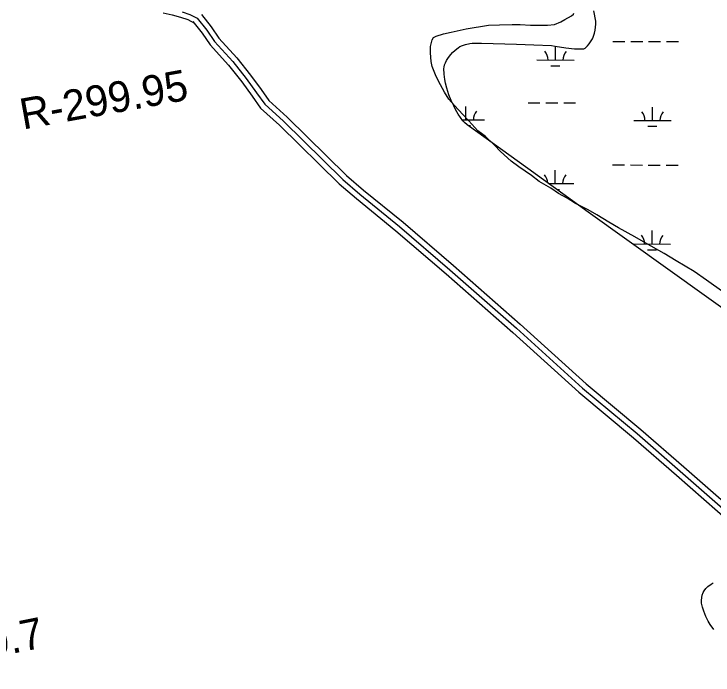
# Model space of a CAD drawing. Extents: x 3161665 to 3199565, y 885729 to 911164.
# Drawn here: x 3182631 to 3184512, y 893839 to 895619 of the extents above; entities that cross this region are included whole.
import ezdxf

# ---------------------------------------------------------------- set-up
doc = ezdxf.new("R2010")
doc.units = 0
for name, color, linetype in [('V-RIVR-RANG-IDEN', 7, 'Continuous'), ('V-ROAD-CNTR', 7, 'Continuous'), ('V-SITE-VEGE', 7, 'Continuous'), ('V-TOPO-SHOR', 7, 'Continuous'), ('V-WETL-SWMP', 7, 'Continuous')]:
    doc.layers.add(name, color=color, linetype=linetype)

msp = doc.modelspace()

# ---------------------------------------------------------------- linework, layer by layer
at = {"layer": 'V-ROAD-CNTR'}
for points in [[(3183032.4, 895621.6), (3183056.1, 895616.9), (3183078.9, 895610.6), (3183098.3, 895603.8), (3183116.8, 895594.3)], [(3183083.5, 895625), (3183104.3, 895617.6), (3183123.7, 895607.6)], [(3183135.3, 895617), (3183161.5, 895584.6), (3183182.4, 895553.9), (3183230.9, 895500.5), (3183267.7, 895454.5), (3183296.1, 895415.3), (3183316.9, 895385.7), (3183366.3, 895341.2), (3183526.1, 895183.9), (3183571.6, 895144.8), (3183678.3, 895058.3), (3183813.6, 894941.5), (3183993.1, 894783.7), (3184171.1, 894623.1), (3184318, 894500.5), (3184433.9, 894399.6), (3184728.6, 894141.4)], [(3183112, 895598.2), (3183137.4, 895566.7), (3183158.8, 895535.3), (3183208, 895481), (3183243.8, 895436.3), (3183271.7, 895397.8), (3183294.3, 895365.6), (3183345.7, 895319.4), (3183505.8, 895161.8), (3183552.4, 895121.8), (3183659, 895035.3), (3183793.9, 894918.9), (3183973.2, 894761.3), (3184151.4, 894600.4), (3184298.5, 894477.7), (3184414.1, 894377), (3184708.5, 894119.1)], [(3183123.7, 895607.6), (3183149.4, 895575.6), (3183170.6, 895544.6), (3183219.4, 895490.8), (3183255.8, 895445.4), (3183283.9, 895406.5), (3183305.6, 895375.7), (3183356, 895330.3), (3183515.9, 895172.8), (3183562, 895133.3), (3183668.6, 895046.8), (3183803.7, 894930.2), (3183983.2, 894772.5), (3184161.3, 894611.8), (3184308.2, 894489.1), (3184424, 894388.3), (3184718.6, 894130.3)]]:
    msp.add_lwpolyline(points, dxfattribs=at)
at = {"layer": 'V-SITE-VEGE'}
for points in [[(3184085.7, 895590.9), (3184102.8, 895598), (3184113.9, 895604), (3184131, 895614.1), (3184137.1, 895618.1), (3184138.1, 895621.1)], [(3184541.1, 894868.7), (3184494.7, 894901.9), (3184461.5, 894925.1), (3184413.1, 894954.3), (3184380.9, 894974.4), (3184331.5, 895001.6), (3184302.3, 895018.7), (3184258, 895042.9), (3184231.8, 895058), (3184199.6, 895078.2), (3184176.4, 895091.3), (3184142.1, 895108.4), (3184120, 895122.5), (3184096.8, 895135.6), (3184075.6, 895149.7), (3184044.4, 895167.8), (3184023.3, 895183.9), (3183990, 895207.1), (3183968.9, 895222.2), (3183940.6, 895248.4), (3183924.5, 895265.5), (3183899.3, 895289.7), (3183879.2, 895303.8), (3183855, 895331), (3183838.9, 895348.1), (3183816.7, 895372.3), (3183801.6, 895389.4), (3183789.5, 895408.6), (3183773.4, 895437.8), (3183765.4, 895454.9), (3183756.3, 895477.1), (3183753.3, 895491.2), (3183752.3, 895514.3), (3183752.3, 895531.5), (3183756.3, 895549.6), (3183760.3, 895555.6), (3183767.4, 895558.7), (3183786.5, 895565.7), (3183807.7, 895569.7), (3183847.9, 895578.8), (3183908.4, 895588.9), (3183937.6, 895589.9), (3183971.9, 895590.9), (3183993, 895590.9), (3184021.2, 895588.9), (3184066.5, 895588.9), (3184085.7, 895590.9)]]:
    msp.add_lwpolyline(points, dxfattribs=at)
at = {"layer": 'V-TOPO-SHOR'}
msp.add_lwpolyline([(3184514.4, 893961.8), (3184505, 893975.3), (3184499.7, 893983.9), (3184492.9, 893997.1), (3184487.2, 894010.9), (3184483.9, 894021.7), (3184481.7, 894032.7), (3184481.3, 894040.1), (3184481.9, 894047.5), (3184483.1, 894054.4), (3184485.6, 894061.1), (3184488.1, 894065.8), (3184492.8, 894072), (3184498.5, 894077.4), (3184507.8, 894084.2), (3184512.6, 894087.1)], dxfattribs=at)
at = {"layer": 'V-WETL-SWMP'}
for p, q in [((3184243, 895545.1), (3184275, 895545)), ((3184291, 895545), (3184323, 895544.9)), ((3184339, 895544.8), (3184371, 895544.7)), ((3184387, 895544.7), (3184419, 895544.6)), ((3184088.3, 895494.8), (3184088.4, 895530.8)), ((3184038.3, 895494.9), (3184138.3, 895494.6)), ((3184076.2, 895479.4), (3184100.2, 895479.3)), ((3183847.3, 895333.6), (3183847.4, 895369.6)), ((3184014.5, 895379.5), (3184046.5, 895379.5)), ((3184062.5, 895379.4), (3184094.5, 895379.3)), ((3184110.5, 895379.3), (3184142.5, 895379.2)), ((3184349.3, 895332.2), (3184349.4, 895368.2)), ((3183837.6, 895333.6), (3183897.3, 895333.4)), ((3184299.3, 895332.3), (3184399.3, 895332.1)), ((3183853.8, 895318.1), (3183859.3, 895318.1)), ((3184337.2, 895316.8), (3184361.2, 895316.7)), ((3184242.1, 895212.4), (3184274.1, 895212.3)), ((3184290.1, 895212.3), (3184322.1, 895212.2)), ((3184338.1, 895212.2), (3184370.1, 895212.1)), ((3184386.1, 895212), (3184418.1, 895211.9)), ((3184087.3, 895162.1), (3184087.4, 895198.1)), ((3184069.6, 895162.2), (3184137.3, 895162)), ((3184091.1, 895146.7), (3184099.3, 895146.6)), ((3184348.3, 894999.5), (3184348.4, 895035.5)), ((3184298.3, 894999.7), (3184398.3, 894999.4)), ((3184336.3, 894984.1), (3184360.3, 894984.1))]:
    msp.add_line(p, q, dxfattribs=at)
msp.add_lwpolyline([(3184605.2, 894778), (3184390.7, 894931.6), (3184176.4, 895085.4), (3184013.5, 895202.5), (3183850.9, 895320.2), (3183843.8, 895326.3), (3183839.2, 895331.5), (3183832.8, 895340.1), (3183826.8, 895349.1), (3183819.3, 895361.6), (3183814.3, 895371.2), (3183807.5, 895385.9), (3183801.5, 895401.4), (3183795.8, 895418.9), (3183792.4, 895432.2), (3183790.5, 895442.1), (3183788.7, 895456.9), (3183788.2, 895471.7), (3183788.5, 895475.7), (3183789.9, 895481.7), (3183792.3, 895487.6), (3183795.3, 895493.6), (3183800.3, 895501.8), (3183806.2, 895509.5), (3183810.8, 895514.7), (3183818.1, 895521.8), (3183826.4, 895528), (3183831, 895530.9), (3183838.1, 895534.3), (3183845.7, 895536.7), (3183857.6, 895539.1), (3183863.6, 895539.8), (3183869.6, 895540.1), (3183889.5, 895540), (3183983.4, 895537.6), (3184030.4, 895535.9), (3184077.3, 895533.5), (3184087.2, 895532.5), (3184116.5, 895527.4), (3184139.1, 895525), (3184150.4, 895524.6), (3184161.7, 895524.8), (3184164.3, 895525.2), (3184167.9, 895526.9), (3184171.2, 895529.5), (3184174.6, 895532.9), (3184178.8, 895538.2), (3184182.6, 895543.8), (3184187.8, 895552.3), (3184190, 895556.7), (3184191.8, 895561.3), (3184193.4, 895567), (3184195, 895575.5), (3184196.8, 895591.7), (3184196.9, 895595.5), (3184196.5, 895599.3), (3184191.6, 895627.1)], dxfattribs=at)
for centre, start, end in [((3184033, 895495.4), 359.0698, 40.6135), ((3184143.5, 895495.1), 139.0698, 180.6135), ((3183902.6, 895333.9), 139.0698, 180.6135), ((3184294, 895332.8), 359.0698, 40.6135), ((3184404.5, 895332.5), 139.0698, 180.6135), ((3184032.1, 895162.7), 1.6985, 40.6135), ((3184142.6, 895162.4), 139.0698, 180.6135), ((3184293.1, 895000.1), 359.0698, 40.6135), ((3184403.6, 894999.8), 139.0698, 180.6135)]:
    msp.add_arc(centre, 35.2, start, end, dxfattribs=at)

# ---------------------------------------------------------------- texts
at = {"layer": 'V-RIVR-RANG-IDEN'}
for s, rotation, p in [('R-299.95', 10.2236, (3182654.8, 895307.5)), ('R-299.7', 11.2251, (3182328.4, 893837.4))]:
    msp.add_text(s, height=83, rotation=rotation, dxfattribs=at).set_placement(p)

doc.saveas('drawing.dxf')
